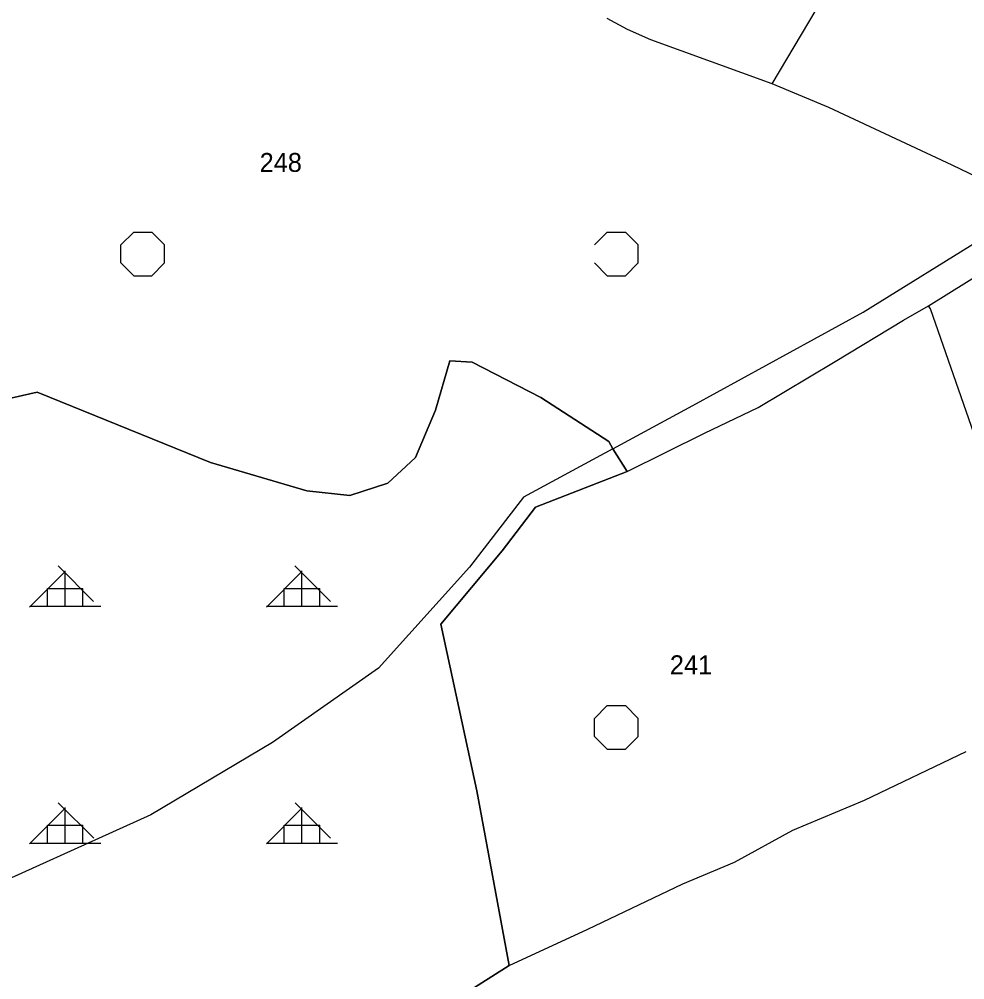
# Model space of a CAD drawing. Extents: x 410727 to 412947, y 4463506 to 4466382.
# Drawn here: x 411994.9 to 412194.6, y 4465344.2 to 4465547.1 of the extents above; entities that cross this region are included whole.
import ezdxf

# ---------------------------------------------------------------- set-up
doc = ezdxf.new("R2010")
doc.units = 0
for name, color, linetype in [('ADAKENARI', 7, 'Continuous'), ('KDS_PARSEL_NO', 7, 'Continuous'), ('KDS_PL', 7, 'Continuous'), ('PL_AYA_ORMAN', 7, 'Continuous'), ('PL_KA_TARIM_DIGER', 7, 'Continuous'), ('TR_ORMAN', 7, 'Continuous'), ('TR_TARIMALANI', 7, 'Continuous')]:
    doc.layers.add(name, color=color, linetype=linetype)

msp = doc.modelspace()

# ---------------------------------------------------------------- linework, layer by layer
at = {"layer": 'ADAKENARI'}
for p, q in [((412082.83, 4465464.54), (412085.81, 4465474.93)), ((412085.81, 4465474.93), (412090.54, 4465474.62)), ((412090.54, 4465474.62), (412105.05, 4465467.21)), ((411989.95, 4465466.32), (411998.67, 4465468.29)), ((411998.67, 4465468.29), (412035.3, 4465453.47)), ((412105.05, 4465467.21), (412119.45, 4465457.9)), ((412078.61, 4465454.55), (412082.83, 4465464.54)), ((412119.45, 4465457.9), (412120.27, 4465456.35)), ((412072.74, 4465449.09), (412078.61, 4465454.55)), ((412120.27, 4465456.35), (412123.3, 4465451.59)), ((412035.3, 4465453.47), (412055.67, 4465447.5)), ((412123.3, 4465451.59), (412103.94, 4465444.02)), ((412064.72, 4465446.47), (412072.74, 4465449.09)), ((412055.67, 4465447.5), (412064.72, 4465446.47)), ((412103.94, 4465444.02), (412096.86, 4465434.79)), ((412096.86, 4465434.79), (412083.96, 4465419.35)), ((412083.96, 4465419.35), (412091.56, 4465384.12)), ((412091.56, 4465384.12), (412098.34, 4465347.2)), ((412098.34, 4465347.2), (412088.91, 4465341.23))]:
    msp.add_line(p, q, dxfattribs=at)
at = {"layer": 'KDS_PL'}
for p, q in [((412153.89, 4465533.41), (412175.97, 4465570.6)), ((412123.38, 4465544.89), (412119.1, 4465547.24)), ((412128.29, 4465542.75), (412123.38, 4465544.89)), ((412153.89, 4465533.41), (412128.29, 4465542.75)), ((412165.88, 4465528.45), (412153.89, 4465533.41)), ((412191.95, 4465516.24), (412165.88, 4465528.45)), ((412208.18, 4465508.42), (412191.95, 4465516.24)), ((412173.15, 4465485.18), (412206.17, 4465505.77)), ((412186.94, 4465486.55), (412199.48, 4465494.42)), ((412137.15, 4465465.51), (412173.15, 4465485.18)), ((412181.61, 4465483.52), (412186.94, 4465486.55)), ((412187.36, 4465485.9), (412186.94, 4465486.55)), ((412203.85, 4465438.37), (412187.36, 4465485.9)), ((412167.21, 4465474.77), (412181.61, 4465483.52)), ((412082.83, 4465464.54), (412085.81, 4465474.93)), ((412085.81, 4465474.93), (412090.54, 4465474.62)), ((412150.92, 4465465.07), (412167.21, 4465474.77)), ((412090.54, 4465474.62), (412105.05, 4465467.21)), ((411981.39, 4465464.38), (411998.67, 4465468.29)), ((411998.67, 4465468.29), (412035.3, 4465453.47)), ((412105.05, 4465467.21), (412119.45, 4465457.9)), ((412120.27, 4465456.35), (412137.15, 4465465.51)), ((412139.59, 4465459.63), (412150.92, 4465465.07)), ((412078.61, 4465454.55), (412082.83, 4465464.54)), ((412123.3, 4465451.59), (412139.59, 4465459.63)), ((412119.45, 4465457.9), (412120.27, 4465456.35)), ((412072.74, 4465449.09), (412078.61, 4465454.55)), ((412120.27, 4465456.35), (412101.38, 4465446.11)), ((412035.3, 4465453.47), (412055.67, 4465447.5)), ((412103.94, 4465444.02), (412123.3, 4465451.59)), ((412064.72, 4465446.47), (412072.74, 4465449.09)), ((412055.67, 4465447.5), (412064.72, 4465446.47)), ((412101.38, 4465446.11), (412090.02, 4465431.34)), ((412096.86, 4465434.79), (412103.94, 4465444.02)), ((412083.96, 4465419.35), (412096.86, 4465434.79)), ((412090.02, 4465431.34), (412070.81, 4465410.06)), ((412091.56, 4465384.12), (412083.96, 4465419.35)), ((412070.81, 4465410.06), (412048.4, 4465394.36)), ((412048.4, 4465394.36), (412022.68, 4465379.08)), ((412173.4, 4465382.13), (412194.87, 4465392.45)), ((412098.34, 4465347.2), (412091.56, 4465384.12)), ((412158.26, 4465375.79), (412173.4, 4465382.13)), ((412022.68, 4465379.08), (411987.36, 4465363.07)), ((412145.98, 4465369.07), (412158.26, 4465375.79)), ((412135.06, 4465364.47), (412145.98, 4465369.07)), ((412114.96, 4465354.9), (412135.06, 4465364.47)), ((412098.34, 4465347.2), (412114.96, 4465354.9)), ((412088.91, 4465341.23), (412098.34, 4465347.2))]:
    msp.add_line(p, q, dxfattribs=at)
at = {"layer": 'PL_AYA_ORMAN'}
msp.add_lwpolyline([(412088.91, 4465341.23), (412098.34, 4465347.2), (412091.56, 4465384.12), (412083.96, 4465419.35), (412096.86, 4465434.79), (412103.94, 4465444.02), (412123.3, 4465451.59), (412120.27, 4465456.35), (412119.45, 4465457.9), (412105.05, 4465467.21), (412090.54, 4465474.62), (412085.81, 4465474.93), (412082.83, 4465464.54), (412078.61, 4465454.55), (412072.74, 4465449.09), (412064.72, 4465446.47), (412055.67, 4465447.5), (412035.3, 4465453.47), (411998.67, 4465468.29), (411989.95, 4465466.32)], dxfattribs=at)
at = {"layer": 'PL_KA_TARIM_DIGER'}
msp.add_lwpolyline([(412088.91, 4465341.23), (412098.34, 4465347.2), (412091.56, 4465384.12), (412083.96, 4465419.35), (412096.86, 4465434.79), (412103.94, 4465444.02), (412123.3, 4465451.59), (412120.27, 4465456.35), (412119.45, 4465457.9), (412105.05, 4465467.21), (412090.54, 4465474.62), (412085.81, 4465474.93), (412082.83, 4465464.54), (412078.61, 4465454.55), (412072.74, 4465449.09), (412064.72, 4465446.47), (412055.67, 4465447.5), (412035.3, 4465453.47), (411998.67, 4465468.29), (411989.95, 4465466.32)], dxfattribs=at)
at = {"layer": 'TR_ORMAN'}
for p, q in [((411997.11, 4465422.93), (412004.61, 4465430.43)), ((411997.11, 4465422.93), (412004.61, 4465430.43)), ((411997.11, 4465422.93), (412004.61, 4465430.43)), ((411997.11, 4465422.93), (412004.61, 4465430.43)), ((412010.62, 4465424.11), (412003.12, 4465431.61)), ((412010.62, 4465424.11), (412003.12, 4465431.61)), ((412010.62, 4465424.11), (412003.12, 4465431.61)), ((412010.62, 4465424.11), (412003.12, 4465431.61)), ((412004.62, 4465423.09), (412004.62, 4465430.59)), ((412004.62, 4465423.09), (412004.62, 4465430.59)), ((412004.62, 4465423.09), (412004.62, 4465430.59)), ((412004.62, 4465423.09), (412004.62, 4465430.59)), ((412047.11, 4465422.94), (412054.61, 4465430.43)), ((412047.11, 4465422.94), (412054.61, 4465430.43)), ((412047.11, 4465422.94), (412054.61, 4465430.43)), ((412047.11, 4465422.94), (412054.61, 4465430.43)), ((412060.61, 4465424.11), (412053.12, 4465431.61)), ((412060.61, 4465424.11), (412053.12, 4465431.61)), ((412060.61, 4465424.11), (412053.12, 4465431.61)), ((412060.61, 4465424.11), (412053.12, 4465431.61)), ((412054.62, 4465423.09), (412054.62, 4465430.59)), ((412054.62, 4465423.09), (412054.62, 4465430.59)), ((412054.62, 4465423.09), (412054.62, 4465430.59)), ((412054.62, 4465423.09), (412054.62, 4465430.59)), ((412000.87, 4465423.09), (412000.87, 4465426.84)), ((412000.87, 4465426.84), (412008.37, 4465426.84)), ((412000.87, 4465423.09), (412000.87, 4465426.84)), ((412000.87, 4465426.84), (412008.37, 4465426.84)), ((412000.87, 4465423.09), (412000.87, 4465426.84)), ((412000.87, 4465426.84), (412008.37, 4465426.84)), ((412000.87, 4465423.09), (412000.87, 4465426.84)), ((412000.87, 4465426.84), (412008.37, 4465426.84)), ((412008.37, 4465423.09), (412008.37, 4465426.84)), ((412008.37, 4465423.09), (412008.37, 4465426.84)), ((412008.37, 4465423.09), (412008.37, 4465426.84)), ((412008.37, 4465423.09), (412008.37, 4465426.84)), ((412050.87, 4465423.09), (412050.87, 4465426.84)), ((412050.87, 4465426.84), (412058.37, 4465426.84)), ((412050.87, 4465423.09), (412050.87, 4465426.84)), ((412050.87, 4465426.84), (412058.37, 4465426.84)), ((412050.87, 4465423.09), (412050.87, 4465426.84)), ((412050.87, 4465426.84), (412058.37, 4465426.84)), ((412050.87, 4465423.09), (412050.87, 4465426.84)), ((412050.87, 4465426.84), (412058.37, 4465426.84)), ((412058.37, 4465423.09), (412058.37, 4465426.84)), ((412058.37, 4465423.09), (412058.37, 4465426.84)), ((412058.37, 4465423.09), (412058.37, 4465426.84)), ((412058.37, 4465423.09), (412058.37, 4465426.84)), ((411997.12, 4465423.09), (412012.12, 4465423.09)), ((411997.12, 4465423.09), (412012.12, 4465423.09)), ((411997.12, 4465423.09), (412012.12, 4465423.09)), ((411997.12, 4465423.09), (412012.12, 4465423.09)), ((412047.12, 4465423.09), (412062.12, 4465423.09)), ((412047.12, 4465423.09), (412062.12, 4465423.09)), ((412047.12, 4465423.09), (412062.12, 4465423.09)), ((412047.12, 4465423.09), (412062.12, 4465423.09)), ((412010.65, 4465374.09), (412003.15, 4465381.58)), ((412010.65, 4465374.09), (412003.15, 4465381.58)), ((412010.65, 4465374.09), (412003.15, 4465381.58)), ((412010.65, 4465374.09), (412003.15, 4465381.58)), ((412010.65, 4465374.09), (412003.15, 4465381.58)), ((412010.65, 4465374.09), (412003.15, 4465381.58)), ((412010.65, 4465374.09), (412003.15, 4465381.58)), ((412010.65, 4465374.09), (412003.15, 4465381.58)), ((412060.65, 4465374.09), (412053.15, 4465381.58)), ((412060.65, 4465374.09), (412053.15, 4465381.58)), ((412060.65, 4465374.09), (412053.15, 4465381.58)), ((412060.65, 4465374.09), (412053.15, 4465381.58)), ((411997.11, 4465372.94), (412004.61, 4465380.43)), ((411997.11, 4465372.94), (412004.61, 4465380.43)), ((411997.11, 4465372.94), (412004.61, 4465380.43)), ((411997.11, 4465372.94), (412004.61, 4465380.43)), ((412004.62, 4465373.09), (412004.62, 4465380.59)), ((412004.62, 4465373.09), (412004.62, 4465380.59)), ((412004.62, 4465373.09), (412004.62, 4465380.59)), ((412004.62, 4465373.09), (412004.62, 4465380.59)), ((412047.11, 4465372.94), (412054.61, 4465380.44)), ((412047.11, 4465372.94), (412054.61, 4465380.44)), ((412047.11, 4465372.94), (412054.61, 4465380.44)), ((412047.11, 4465372.94), (412054.61, 4465380.44)), ((412054.62, 4465373.09), (412054.62, 4465380.59)), ((412054.62, 4465373.09), (412054.62, 4465380.59)), ((412054.62, 4465373.09), (412054.62, 4465380.59)), ((412054.62, 4465373.09), (412054.62, 4465380.59)), ((412000.87, 4465373.09), (412000.87, 4465376.84)), ((412000.87, 4465376.84), (412008.37, 4465376.84)), ((412000.87, 4465373.09), (412000.87, 4465376.84)), ((412000.87, 4465376.84), (412008.37, 4465376.84)), ((412000.87, 4465373.09), (412000.87, 4465376.84)), ((412000.87, 4465376.84), (412008.37, 4465376.84)), ((412000.87, 4465373.09), (412000.87, 4465376.84)), ((412000.87, 4465376.84), (412008.37, 4465376.84)), ((412008.37, 4465373.09), (412008.37, 4465376.84)), ((412008.37, 4465373.09), (412008.37, 4465376.84)), ((412008.37, 4465373.09), (412008.37, 4465376.84)), ((412008.37, 4465373.09), (412008.37, 4465376.84)), ((412050.87, 4465373.09), (412050.87, 4465376.84)), ((412050.87, 4465376.84), (412058.37, 4465376.84)), ((412050.87, 4465373.09), (412050.87, 4465376.84)), ((412050.87, 4465376.84), (412058.37, 4465376.84)), ((412050.87, 4465373.09), (412050.87, 4465376.84)), ((412050.87, 4465376.84), (412058.37, 4465376.84)), ((412050.87, 4465373.09), (412050.87, 4465376.84)), ((412050.87, 4465376.84), (412058.37, 4465376.84)), ((412058.37, 4465373.09), (412058.37, 4465376.84)), ((412058.37, 4465373.09), (412058.37, 4465376.84)), ((412058.37, 4465373.09), (412058.37, 4465376.84)), ((412058.37, 4465373.09), (412058.37, 4465376.84)), ((411997.12, 4465373.09), (412012.12, 4465373.09)), ((411997.12, 4465373.09), (412012.12, 4465373.09)), ((411997.12, 4465373.09), (412012.12, 4465373.09)), ((411997.12, 4465373.09), (412012.12, 4465373.09)), ((412047.12, 4465373.09), (412062.12, 4465373.09)), ((412047.12, 4465373.09), (412062.12, 4465373.09)), ((412047.12, 4465373.09), (412062.12, 4465373.09)), ((412047.12, 4465373.09), (412062.12, 4465373.09))]:
    msp.add_line(p, q, dxfattribs=at)
at = {"layer": 'TR_TARIMALANI'}
for p, q in [((412016.37, 4465499.43), (412019.08, 4465502.14)), ((412016.37, 4465499.43), (412019.08, 4465502.14)), ((412019.08, 4465502.14), (412022.91, 4465502.14)), ((412019.08, 4465502.14), (412022.91, 4465502.14)), ((412025.62, 4465499.43), (412022.91, 4465502.14)), ((412025.62, 4465499.43), (412022.91, 4465502.14)), ((412116.37, 4465499.43), (412119.08, 4465502.14)), ((412116.37, 4465499.43), (412119.08, 4465502.14)), ((412119.08, 4465502.14), (412122.91, 4465502.14)), ((412119.08, 4465502.14), (412122.91, 4465502.14)), ((412125.62, 4465499.43), (412122.91, 4465502.14)), ((412125.62, 4465499.43), (412122.91, 4465502.14)), ((412016.37, 4465495.6), (412016.37, 4465499.43)), ((412016.37, 4465495.6), (412016.37, 4465499.43)), ((412025.62, 4465495.6), (412025.62, 4465499.43)), ((412025.62, 4465495.6), (412025.62, 4465499.43)), ((412125.62, 4465495.6), (412125.62, 4465499.43)), ((412125.62, 4465495.6), (412125.62, 4465499.43)), ((412019.08, 4465492.89), (412016.37, 4465495.6)), ((412019.08, 4465492.89), (412016.37, 4465495.6)), ((412022.91, 4465492.89), (412025.62, 4465495.6)), ((412022.91, 4465492.89), (412025.62, 4465495.6)), ((412119.08, 4465492.89), (412116.37, 4465495.6)), ((412119.08, 4465492.89), (412116.37, 4465495.6)), ((412122.91, 4465492.89), (412125.62, 4465495.6)), ((412122.91, 4465492.89), (412125.62, 4465495.6)), ((412019.08, 4465492.89), (412022.91, 4465492.89)), ((412019.08, 4465492.89), (412022.91, 4465492.89)), ((412119.08, 4465492.89), (412122.91, 4465492.89)), ((412119.08, 4465492.89), (412122.91, 4465492.89)), ((412116.37, 4465399.43), (412119.08, 4465402.14)), ((412116.37, 4465399.43), (412119.08, 4465402.14)), ((412119.08, 4465402.14), (412122.91, 4465402.14)), ((412119.08, 4465402.14), (412122.91, 4465402.14)), ((412125.62, 4465399.43), (412122.91, 4465402.14)), ((412125.62, 4465399.43), (412122.91, 4465402.14)), ((412116.37, 4465395.6), (412116.37, 4465399.43)), ((412116.37, 4465395.6), (412116.37, 4465399.43)), ((412125.62, 4465395.6), (412125.62, 4465399.43)), ((412125.62, 4465395.6), (412125.62, 4465399.43)), ((412119.08, 4465392.89), (412116.37, 4465395.6)), ((412119.08, 4465392.89), (412116.37, 4465395.6)), ((412122.91, 4465392.89), (412125.62, 4465395.6)), ((412122.91, 4465392.89), (412125.62, 4465395.6)), ((412119.08, 4465392.89), (412122.91, 4465392.89)), ((412119.08, 4465392.89), (412122.91, 4465392.89))]:
    msp.add_line(p, q, dxfattribs=at)

# ---------------------------------------------------------------- texts
at = {"layer": 'KDS_PARSEL_NO'}
for s, p in [('248', (412045.68, 4465514.84)), ('241', (412132.31, 4465408.74))]:
    msp.add_text(s, height=4, dxfattribs=at).set_placement(p)

doc.saveas('drawing.dxf')
